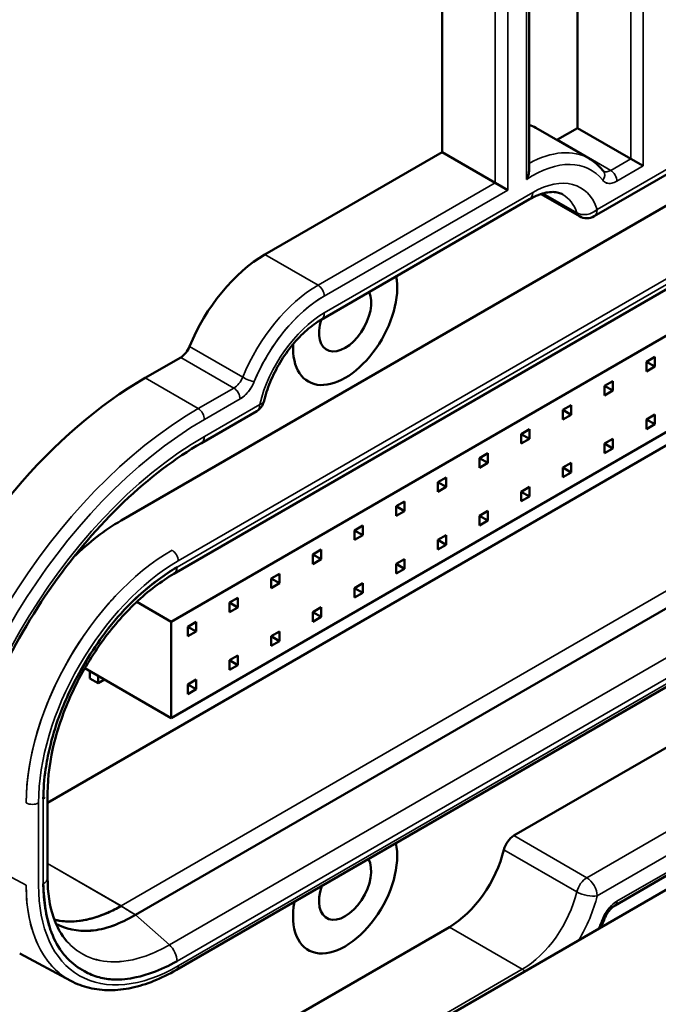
# Model space of a CAD drawing. Header units: millimetres. Extents: x 0 to 14369, y -869 to 2970.
# Tile 715 of 787: x 3772 to 3793, y 1753 to 1786. Entities that reach past the tile are written whole.
import ezdxf

# ---------------------------------------------------------------- set-up
doc = ezdxf.new("R2010")
doc.units = ezdxf.units.MM
doc.header["$LTSCALE"] = 10
doc.layers.add('Sichtbar (ISO)', color=7, linetype='Continuous', lineweight=50)
doc.layers.add('Sichtbar schmal (ISO)', color=7, linetype='Continuous', lineweight=35)

msp = doc.modelspace()

# ---------------------------------------------------------------- linework, layer by layer
at = {"layer": 'Sichtbar (ISO)'}
for p, q in [((3822.671, 1796.587), (3775.027, 1769.08)), ((3775.027, 1769.08), (3822.671, 1796.587)), ((3776.824, 1767.279), (3827.4, 1796.479)), ((3776.824, 1767.279), (3827.4, 1796.479)), ((3785.917, 1796.366), (3785.917, 1781.572)), ((3785.917, 1781.572), (3785.917, 1796.366)), ((3790.513, 1796.118), (3790.513, 1782.389)), ((3790.513, 1782.389), (3790.513, 1796.118)), ((3788.869, 1795.169), (3788.869, 1780.949)), ((3788.869, 1795.169), (3788.869, 1780.949)), ((3821.98, 1791.778), (3776.725, 1765.651)), ((3849.568, 1788.927), (3769.867, 1742.912)), ((3776.725, 1762.385), (3821.98, 1788.512)), ((3821.308, 1787.676), (3772.536, 1759.517)), ((3772.536, 1759.517), (3821.308, 1787.676)), ((3775.515, 1755.715), (3826.089, 1784.914)), ((3826.089, 1784.914), (3775.515, 1755.716)), ((3827.404, 1783.004), (3776.904, 1753.848)), ((3827.404, 1783.004), (3776.904, 1753.848)), ((3789.103, 1782.395), (3790.906, 1781.354)), ((3789.103, 1782.395), (3790.906, 1781.354)), ((3789.834, 1781.996), (3790.513, 1782.389)), ((3790.513, 1782.389), (3789.834, 1781.996)), ((3792.316, 1781.348), (3790.513, 1782.389)), ((3790.513, 1782.389), (3792.316, 1781.348)), ((3791.076, 1779.401), (3796.06, 1782.279)), ((3791.076, 1779.401), (3796.06, 1782.279)), ((3779.907, 1778.102), (3785.917, 1781.572)), ((3785.917, 1781.572), (3779.907, 1778.102)), ((3787.72, 1780.531), (3785.917, 1781.572)), ((3785.917, 1781.572), (3787.72, 1780.531)), ((3792.741, 1781.103), (3792.316, 1781.348)), ((3792.316, 1781.348), (3792.741, 1781.103)), ((3788.145, 1780.286), (3787.72, 1780.531)), ((3787.72, 1780.531), (3788.145, 1780.286)), ((3790.576, 1779.401), (3789.275, 1780.152)), ((3790.576, 1779.401), (3789.275, 1780.152)), ((3781.818, 1775.893), (3788.889, 1779.976)), ((3781.818, 1775.893), (3788.889, 1779.976)), ((3775.841, 1773.918), (3777.051, 1774.616)), ((3777.051, 1774.616), (3775.841, 1773.918)), ((3793.13, 1774.63), (3792.847, 1774.467)), ((3793.13, 1774.304), (3793.13, 1774.63)), ((3792.847, 1774.467), (3792.847, 1774.14)), ((3793.13, 1774.304), (3792.847, 1774.467)), ((3792.847, 1774.14), (3793.13, 1774.304)), ((3791.715, 1773.814), (3791.433, 1773.65)), ((3791.715, 1773.487), (3791.715, 1773.814)), ((3791.433, 1773.65), (3791.433, 1773.324)), ((3791.715, 1773.487), (3791.433, 1773.65)), ((3791.433, 1773.324), (3791.715, 1773.487)), ((3790.301, 1772.997), (3790.018, 1772.834)), ((3790.018, 1772.834), (3790.018, 1772.507)), ((3790.301, 1772.671), (3790.018, 1772.834)), ((3790.301, 1772.671), (3790.301, 1772.997)), ((3777.753, 1771.709), (3779.632, 1772.794)), ((3777.753, 1771.709), (3779.632, 1772.794)), ((3790.018, 1772.507), (3790.301, 1772.671)), ((3793.13, 1772.674), (3792.847, 1772.511)), ((3792.847, 1772.511), (3792.847, 1772.184)), ((3793.13, 1772.348), (3792.847, 1772.511)), ((3793.13, 1772.348), (3793.13, 1772.674)), ((3788.351, 1758.401), (3812.537, 1772.365)), ((3812.537, 1772.365), (3788.351, 1758.401)), ((3788.887, 1772.181), (3788.604, 1772.017)), ((3788.887, 1771.854), (3788.887, 1772.181)), ((3792.847, 1772.184), (3793.13, 1772.348)), ((3788.604, 1772.017), (3788.604, 1771.691)), ((3788.887, 1771.854), (3788.604, 1772.017)), ((3788.604, 1771.691), (3788.887, 1771.854)), ((3791.715, 1771.858), (3791.433, 1771.694)), ((3791.715, 1771.531), (3791.715, 1771.858)), ((3791.433, 1771.694), (3791.433, 1771.368)), ((3791.715, 1771.531), (3791.433, 1771.694)), ((3791.433, 1771.368), (3791.715, 1771.531)), ((3787.473, 1771.364), (3787.19, 1771.201)), ((3787.19, 1771.201), (3787.19, 1770.874)), ((3787.473, 1771.038), (3787.19, 1771.201)), ((3787.473, 1771.038), (3787.473, 1771.364)), ((3787.19, 1770.874), (3787.473, 1771.038)), ((3790.301, 1771.041), (3790.018, 1770.878)), ((3790.018, 1770.878), (3790.018, 1770.551)), ((3790.301, 1770.715), (3790.018, 1770.878)), ((3790.301, 1770.715), (3790.301, 1771.041)), ((3786.059, 1770.548), (3785.776, 1770.384)), ((3786.059, 1770.221), (3786.059, 1770.548)), ((3790.018, 1770.551), (3790.301, 1770.715)), ((3785.776, 1770.384), (3785.776, 1770.058)), ((3786.059, 1770.221), (3785.776, 1770.384)), ((3785.776, 1770.058), (3786.059, 1770.221)), ((3788.887, 1770.225), (3788.604, 1770.061)), ((3788.887, 1769.898), (3788.887, 1770.225)), ((3788.604, 1770.061), (3788.604, 1769.735)), ((3788.887, 1769.898), (3788.604, 1770.061)), ((3788.604, 1769.735), (3788.887, 1769.898)), ((3784.644, 1769.731), (3784.361, 1769.568)), ((3784.361, 1769.568), (3784.644, 1769.731)), ((3784.361, 1769.568), (3784.361, 1769.241)), ((3784.644, 1769.405), (3784.361, 1769.568)), ((3784.644, 1769.405), (3784.361, 1769.568)), ((3784.361, 1769.241), (3784.361, 1769.568)), ((3784.644, 1769.405), (3784.644, 1769.731)), ((3784.644, 1769.731), (3784.644, 1769.405)), ((3784.361, 1769.241), (3784.644, 1769.405)), ((3784.644, 1769.405), (3784.361, 1769.241)), ((3787.473, 1769.408), (3787.19, 1769.245)), ((3787.19, 1769.245), (3787.19, 1768.918)), ((3787.473, 1769.082), (3787.19, 1769.245)), ((3787.473, 1769.082), (3787.473, 1769.408)), ((3783.23, 1768.915), (3782.947, 1768.751)), ((3783.23, 1768.588), (3783.23, 1768.915)), ((3787.19, 1768.918), (3787.473, 1769.082)), ((3782.947, 1768.751), (3782.947, 1768.425)), ((3783.23, 1768.588), (3782.947, 1768.751)), ((3782.947, 1768.425), (3783.23, 1768.588)), ((3786.059, 1768.592), (3785.776, 1768.428)), ((3786.059, 1768.265), (3786.059, 1768.592)), ((3785.776, 1768.428), (3785.776, 1768.102)), ((3786.059, 1768.265), (3785.776, 1768.428)), ((3785.776, 1768.102), (3786.059, 1768.265)), ((3781.533, 1767.935), (3781.816, 1768.098)), ((3781.533, 1767.608), (3781.533, 1767.935)), ((3781.533, 1767.935), (3781.816, 1767.772)), ((3781.816, 1768.098), (3781.816, 1767.772)), ((3781.816, 1767.772), (3781.533, 1767.608)), ((3784.644, 1767.775), (3784.361, 1767.612)), ((3784.361, 1767.612), (3784.644, 1767.775)), ((3784.361, 1767.612), (3784.361, 1767.285)), ((3784.644, 1767.449), (3784.361, 1767.612)), ((3784.644, 1767.449), (3784.361, 1767.612)), ((3784.361, 1767.285), (3784.361, 1767.612)), ((3784.644, 1767.449), (3784.644, 1767.775)), ((3784.644, 1767.775), (3784.644, 1767.449)), ((3780.402, 1767.282), (3780.119, 1767.118)), ((3780.402, 1766.955), (3780.402, 1767.282)), ((3784.361, 1767.285), (3784.644, 1767.449)), ((3784.644, 1767.449), (3784.361, 1767.285)), ((3780.119, 1767.118), (3780.119, 1766.792)), ((3780.402, 1766.955), (3780.119, 1767.118)), ((3780.119, 1766.792), (3780.402, 1766.955)), ((3783.23, 1766.959), (3782.947, 1766.796)), ((3782.947, 1766.796), (3782.947, 1766.469)), ((3783.23, 1766.632), (3782.947, 1766.796)), ((3783.23, 1766.632), (3783.23, 1766.959)), ((3774.972, 1766.663), (3774.972, 1766.663)), ((3778.705, 1766.302), (3778.987, 1766.465)), ((3778.987, 1766.465), (3778.987, 1766.139)), ((3782.947, 1766.469), (3783.23, 1766.632)), ((3776.725, 1765.651), (3775.559, 1766.324)), ((3778.705, 1765.975), (3778.705, 1766.302)), ((3778.705, 1766.302), (3778.987, 1766.139)), ((3778.987, 1766.139), (3778.705, 1765.975)), ((3781.533, 1765.979), (3781.816, 1766.142)), ((3781.816, 1766.142), (3781.816, 1765.816)), ((3781.533, 1765.652), (3781.533, 1765.979)), ((3781.533, 1765.979), (3781.816, 1765.816)), ((3781.816, 1765.816), (3781.533, 1765.652)), ((3776.725, 1765.651), (3776.725, 1762.385)), ((3777.573, 1765.649), (3777.29, 1765.485)), ((3777.29, 1765.485), (3777.29, 1765.159)), ((3777.573, 1765.322), (3777.29, 1765.485)), ((3777.573, 1765.322), (3777.573, 1765.649)), ((3777.29, 1765.159), (3777.573, 1765.322)), ((3780.402, 1765.326), (3780.119, 1765.163)), ((3780.119, 1765.163), (3780.119, 1764.836)), ((3780.402, 1764.999), (3780.119, 1765.163)), ((3780.402, 1764.999), (3780.402, 1765.326)), ((3773.684, 1765.067), (3773.684, 1765.067)), ((3780.119, 1764.836), (3780.402, 1764.999)), ((3778.705, 1764.346), (3778.987, 1764.509)), ((3778.987, 1764.509), (3778.987, 1764.183)), ((3778.705, 1764.019), (3778.705, 1764.346)), ((3778.705, 1764.346), (3778.987, 1764.183)), ((3778.987, 1764.183), (3778.705, 1764.019)), ((3776.725, 1762.385), (3773.798, 1764.074)), ((3773.967, 1763.732), (3773.967, 1763.977)), ((3774.25, 1763.568), (3774.25, 1763.813)), ((3773.967, 1763.732), (3774.25, 1763.568)), ((3774.462, 1763.691), (3774.25, 1763.568)), ((3777.573, 1763.693), (3777.29, 1763.53)), ((3777.29, 1763.53), (3777.29, 1763.203)), ((3777.573, 1763.366), (3777.29, 1763.53)), ((3777.573, 1763.366), (3777.573, 1763.693)), ((3777.29, 1763.203), (3777.573, 1763.366)), ((3799.945, 1760.748), (3791.787, 1756.037)), ((3799.945, 1760.748), (3791.787, 1756.037)), ((3772.536, 1756.972), (3772.536, 1759.847)), ((3772.536, 1756.972), (3772.536, 1759.847)), ((3772.317, 1755.721), (3772.317, 1755.722)), ((3772.317, 1755.722), (3772.317, 1755.721)), ((3786.165, 1755.301), (3779.094, 1751.219)), ((3779.094, 1751.219), (3786.165, 1755.301)), ((3771.589, 1754.41), (3773.321, 1753.478)), ((3771.589, 1754.41), (3773.321, 1753.478)), ((3772.549, 1754.139), (3772.549, 1754.139)), ((3772.549, 1754.139), (3772.549, 1754.139))]:
    msp.add_line(p, q, dxfattribs=at)
for centre, start, end in [((3790.826, 1779.834), 240, 300), ((3790.826, 1779.834), 240, 300), ((3779.382, 1773.227), 300, 346.446), ((3779.382, 1773.227), 300, 346.446)]:
    msp.add_arc(centre, 0.5, start, end, dxfattribs=at)
for centre, major_axis, ratio, start_param, end_param in [((3786.978, 1778.714), (2.125, 3.681), 0.57735, 0, 0.104825), ((3786.978, 1778.714), (2.125, 3.681), 0.57735, 0, 0.104825), ((3789.834, 1782.405), (0.25, 0.433), 0.57735, 3.868304, 3.926991), ((3789.834, 1782.405), (-0.25, -0.433), 0.57735, 0.726711, 0.785398), ((3779.907, 1774.632), (2.125, 3.681), 0.57735, 0.785398, 1.801933), ((3779.907, 1774.632), (-2.125, -3.681), 0.57735, 3.926991, 4.943525), ((3782.629, 1775.959), (-1.25, -2.165), 0.57735, 5.438153, 8.837837), ((3782.629, 1775.959), (-1.25, -2.165), 0.57735, 5.438153, 8.837837), ((3782.629, 1775.959), (-1.25, -2.165), 0.57735, 5.438153, 8.837837), ((3782.629, 1775.959), (-0.625, -1.083), 0.57735, 5.092466, 9.044702), ((3777.051, 1775.024), (0.25, 0.433), 0.57735, 3.926991, 4.943525), ((3777.051, 1775.024), (-0.25, -0.433), 0.57735, 0.785398, 1.801933), ((3775.841, 1762.895), (6.75, 11.691), 0.57735, 0.785398, 1.747552), ((3775.841, 1762.895), (-6.75, -11.691), 0.57735, 3.926991, 4.889145), ((3775.029, 1763.364), (3.5, 6.062), 0.577526, 0.78555, 1.11734), ((3775.029, 1763.364), (-3.5, -6.062), 0.577526, 3.927143, 4.258933), ((3782.629, 1756.689), (-1.25, -2.165), 0.57735, 5.26872, 8.868447), ((3782.629, 1756.689), (-1.25, -2.165), 0.57735, 5.26872, 8.868447), ((3782.629, 1756.689), (-1.25, -2.165), 0.57735, 5.26872, 8.868447), ((3788.351, 1757.993), (0.25, 0.433), 0.57735, 0.785398, 2.043428), ((3788.351, 1757.993), (-0.25, -0.433), 0.57735, 3.926991, 5.18502), ((3786.165, 1757.547), (1.375, 2.382), 0.57735, 3.926991, 5.18502), ((3786.165, 1757.547), (-1.375, -2.382), 0.57735, 0.785398, 2.043428), ((3782.629, 1756.689), (-0.625, -1.083), 0.57735, 5.026382, 9.110785), ((3775.029, 1760.508), (3.501, 6.064), 0.577174, 3.404714, 3.404724), ((3775.029, 1760.508), (3.501, 6.064), 0.577174, 3.404714, 3.404724), ((3775.029, 1760.508), (3.501, 6.064), 0.577174, 3.514319, 3.514425), ((3775.029, 1760.508), (3.501, 6.064), 0.577174, 3.514319, 3.514425), ((3775.029, 1760.508), (3.501, 6.064), 0.577174, 3.699401, 3.699628), ((3775.029, 1760.508), (3.501, 6.064), 0.577174, 3.699402, 3.699629)]:
    msp.add_ellipse(centre, major_axis=major_axis, ratio=ratio, start_param=start_param, end_param=end_param, dxfattribs=at)
for points, knots in [([(3791.393, 1780.926), (3791.366, 1780.961), (3791.337, 1780.995), (3791.279, 1781.06), (3791.248, 1781.091), (3791.185, 1781.151), (3791.153, 1781.18), (3791.086, 1781.234), (3791.051, 1781.26), (3790.98, 1781.309), (3790.943, 1781.332), (3790.906, 1781.354)], [0.5542618, 0.5542618, 0.5542618, 0.5542618, 0.6004891, 0.6004891, 0.6467164, 0.6467164, 0.6929436, 0.6929436, 0.7391709, 0.7391709, 0.7853982, 0.7853982, 0.7853982, 0.7853982]), ([(3791.393, 1780.926), (3791.366, 1780.961), (3791.337, 1780.995), (3791.279, 1781.06), (3791.248, 1781.091), (3791.185, 1781.151), (3791.153, 1781.18), (3791.086, 1781.234), (3791.051, 1781.26), (3790.98, 1781.309), (3790.943, 1781.332), (3790.906, 1781.354)], [0.5542618, 0.5542618, 0.5542618, 0.5542618, 0.6004891, 0.6004891, 0.6467164, 0.6467164, 0.6929436, 0.6929436, 0.7391709, 0.7391709, 0.7853982, 0.7853982, 0.7853982, 0.7853982]), ([(3788.869, 1780.949), (3788.869, 1780.932), (3788.868, 1780.916), (3788.861, 1780.858), (3788.852, 1780.815), (3788.824, 1780.731), (3788.805, 1780.688), (3788.782, 1780.646), (3788.781, 1780.645), (3788.781, 1780.644)], [-0.03208977, -0.03208977, -0.03208977, -0.03208977, -0.0269025, -0.0269025, -0.01387273, -0.01387273, 0, 0, 0.0003591, 0.0003591, 0.0003591, 0.0003591]), ([(3788.781, 1780.644), (3788.781, 1780.645), (3788.782, 1780.646), (3788.805, 1780.688), (3788.824, 1780.731), (3788.852, 1780.815), (3788.861, 1780.858), (3788.868, 1780.916), (3788.869, 1780.932), (3788.869, 1780.949)], [-0.0003591, -0.0003591, -0.0003591, -0.0003591, 0, 0, 0.01387273, 0.01387273, 0.0269025, 0.0269025, 0.03208977, 0.03208977, 0.03208977, 0.03208977]), ([(3790.014, 1780.137), (3789.969, 1780.163), (3789.919, 1780.184), (3789.808, 1780.213), (3789.746, 1780.221), (3789.608, 1780.223), (3789.532, 1780.216), (3789.366, 1780.182), (3789.276, 1780.156), (3789.089, 1780.081), (3788.99, 1780.034), (3788.889, 1779.976)], [0.7853982, 0.7853982, 0.7853982, 0.7853982, 0.9424778, 0.9424778, 1.0995574, 1.0995574, 1.2566371, 1.2566371, 1.4137167, 1.4137167, 1.5707963, 1.5707963, 1.5707963, 1.5707963]), ([(3790.014, 1780.137), (3789.969, 1780.163), (3789.919, 1780.184), (3789.808, 1780.213), (3789.746, 1780.221), (3789.608, 1780.223), (3789.532, 1780.216), (3789.366, 1780.182), (3789.276, 1780.156), (3789.089, 1780.081), (3788.99, 1780.034), (3788.889, 1779.976)], [0.7853982, 0.7853982, 0.7853982, 0.7853982, 0.9424778, 0.9424778, 1.0995574, 1.0995574, 1.2566371, 1.2566371, 1.4137167, 1.4137167, 1.5707963, 1.5707963, 1.5707963, 1.5707963]), ([(3781.818, 1775.893), (3781.657, 1775.8), (3781.49, 1775.68), (3781.161, 1775.392), (3780.999, 1775.225), (3780.693, 1774.854), (3780.55, 1774.652), (3780.294, 1774.226), (3780.182, 1774.003), (3779.995, 1773.554), (3779.921, 1773.328), (3779.868, 1773.11)], [1.570796, 1.570796, 1.570796, 1.570796, 1.822402, 1.822402, 2.074008, 2.074008, 2.325614, 2.325614, 2.57722, 2.57722, 2.828826, 2.828826, 2.828826, 2.828826]), ([(3781.818, 1775.893), (3781.657, 1775.8), (3781.49, 1775.68), (3781.161, 1775.392), (3780.999, 1775.225), (3780.693, 1774.854), (3780.55, 1774.652), (3780.294, 1774.226), (3780.182, 1774.003), (3779.995, 1773.554), (3779.921, 1773.328), (3779.868, 1773.11)], [1.570796, 1.570796, 1.570796, 1.570796, 1.822402, 1.822402, 2.074008, 2.074008, 2.325614, 2.325614, 2.57722, 2.57722, 2.828826, 2.828826, 2.828826, 2.828826]), ([(3777.753, 1771.709), (3776.87, 1771.199), (3775.978, 1770.523), (3774.271, 1768.9), (3773.457, 1767.953), (3771.994, 1765.884), (3771.345, 1764.763), (3770.281, 1762.462), (3769.865, 1761.282), (3769.307, 1758.987), (3769.165, 1757.872), (3769.164, 1756.843), (3769.164, 1756.838), (3769.164, 1756.832)], [1.570796, 1.570796, 1.570796, 1.570796, 1.883729, 1.883729, 2.197675, 2.197675, 2.511834, 2.511834, 2.825993, 2.825993, 3.13995, 3.13995, 3.141593, 3.141593, 3.141593, 3.141593]), ([(3777.753, 1771.709), (3776.87, 1771.199), (3775.978, 1770.523), (3774.271, 1768.9), (3773.457, 1767.953), (3771.994, 1765.884), (3771.345, 1764.763), (3770.281, 1762.462), (3769.865, 1761.282), (3769.307, 1758.987), (3769.165, 1757.872), (3769.164, 1756.843), (3769.164, 1756.838), (3769.164, 1756.832)], [1.570796, 1.570796, 1.570796, 1.570796, 1.883729, 1.883729, 2.197675, 2.197675, 2.511834, 2.511834, 2.825993, 2.825993, 3.13995, 3.13995, 3.141593, 3.141593, 3.141593, 3.141593]), ([(3772.39, 1759.647), (3772.392, 1759.978), (3772.42, 1760.315), (3772.47, 1760.656), (3772.506, 1760.895), (3772.552, 1761.136), (3772.609, 1761.379), (3772.69, 1761.727), (3772.793, 1762.078), (3772.925, 1762.438), (3773.015, 1762.684), (3773.119, 1762.935), (3773.239, 1763.192), (3773.365, 1763.463), (3773.509, 1763.741), (3773.663, 1764.014), (3773.87, 1764.379), (3774.097, 1764.733), (3774.321, 1765.051), (3774.38, 1765.135), (3774.44, 1765.217), (3774.499, 1765.296), (3774.779, 1765.667), (3775.06, 1765.985), (3775.358, 1766.28), (3775.415, 1766.336), (3775.473, 1766.392), (3775.531, 1766.447), (3775.77, 1766.67), (3776.022, 1766.881), (3776.283, 1767.075), (3776.492, 1767.231), (3776.707, 1767.376), (3776.928, 1767.508)], [0, 0, 0, 0, 0.117399, 0.117399, 0.117399, 0.2, 0.2, 0.2, 0.318725, 0.318725, 0.318725, 0.4, 0.4, 0.4, 0.485584, 0.485584, 0.485584, 0.6, 0.6, 0.6, 0.63034, 0.63034, 0.63034, 0.772714, 0.772714, 0.772714, 0.8, 0.8, 0.8, 0.91123, 0.91123, 0.91123, 1, 1, 1, 1]), ([(3776.824, 1767.279), (3776.393, 1767.03), (3775.949, 1766.694), (3775.115, 1765.903), (3774.714, 1765.439), (3773.993, 1764.433), (3773.666, 1763.878), (3773.133, 1762.75), (3772.919, 1762.163), (3772.617, 1760.989), (3772.536, 1760.388), (3772.536, 1759.852)], [0, 0, 0, 0, 0.1885268, 0.1885268, 0.3749486, 0.3749486, 0.5635135, 0.5635135, 0.7521254, 0.7521254, 0.9554023, 0.9554023, 0.9554023, 0.9554023]), ([(3776.824, 1767.279), (3776.393, 1767.03), (3775.949, 1766.694), (3775.115, 1765.903), (3774.714, 1765.439), (3773.993, 1764.433), (3773.666, 1763.878), (3773.133, 1762.75), (3772.919, 1762.163), (3772.617, 1760.989), (3772.536, 1760.388), (3772.536, 1759.852)], [0, 0, 0, 0, 0.1885268, 0.1885268, 0.3749486, 0.3749486, 0.5635135, 0.5635135, 0.7521254, 0.7521254, 0.9554009, 0.9554009, 0.9554009, 0.9554009]), ([(3772.536, 1756.967), (3772.537, 1756.469), (3772.607, 1756.012), (3772.846, 1755.305), (3773.003, 1755.029), (3773.19, 1754.817)], [0.0006979, 0.0006979, 0.0006979, 0.0006979, 0.189637, 0.189637, 0.3566248, 0.3566248, 0.3566248, 0.3566248]), ([(3772.536, 1756.967), (3772.537, 1756.469), (3772.607, 1756.012), (3772.846, 1755.305), (3773.003, 1755.029), (3773.19, 1754.817)], [0.0006979, 0.0006979, 0.0006979, 0.0006979, 0.189637, 0.189637, 0.3566321, 0.3566321, 0.3566321, 0.3566321]), ([(3776.928, 1754.148), (3776.643, 1753.987), (3776.365, 1753.858), (3776.095, 1753.761), (3775.905, 1753.692), (3775.72, 1753.638), (3775.538, 1753.599), (3775.277, 1753.542), (3775.025, 1753.516), (3774.779, 1753.526), (3774.611, 1753.533), (3774.445, 1753.556), (3774.283, 1753.601), (3774.111, 1753.649), (3773.942, 1753.716), (3773.783, 1753.803), (3773.57, 1753.919), (3773.377, 1754.069), (3773.214, 1754.234), (3773.171, 1754.277), (3773.13, 1754.322), (3773.091, 1754.369), (3772.91, 1754.587), (3772.774, 1754.833), (3772.668, 1755.116), (3772.648, 1755.17), (3772.628, 1755.226), (3772.61, 1755.283), (3772.537, 1755.517), (3772.48, 1755.774), (3772.442, 1756.054), (3772.412, 1756.278), (3772.394, 1756.516), (3772.39, 1756.768)], [0, 0, 0, 0, 0.1174, 0.1174, 0.1174, 0.2, 0.2, 0.2, 0.318725, 0.318725, 0.318725, 0.4, 0.4, 0.4, 0.485584, 0.485584, 0.485584, 0.6, 0.6, 0.6, 0.63034, 0.63034, 0.63034, 0.772715, 0.772715, 0.772715, 0.8, 0.8, 0.8, 0.91123, 0.91123, 0.91123, 1, 1, 1, 1]), ([(3775.027, 1756.016), (3774.878, 1755.931), (3774.727, 1755.854), (3774.286, 1755.661), (3773.995, 1755.572), (3773.438, 1755.481), (3773.171, 1755.479), (3772.871, 1755.527), (3772.817, 1755.538), (3772.764, 1755.551)], [2.0089081, 2.0089081, 2.0089081, 2.0089081, 2.0704439, 2.0704439, 2.1893622, 2.1893622, 2.3082806, 2.3082806, 2.3347926, 2.3347926, 2.3347926, 2.3347926]), ([(3772.764, 1755.551), (3772.826, 1755.536), (3772.89, 1755.523), (3773.202, 1755.477), (3773.471, 1755.483), (3774.03, 1755.581), (3774.321, 1755.673), (3774.751, 1755.866), (3774.89, 1755.937), (3775.027, 1756.015)], [2.0000291, 2.0000291, 2.0000291, 2.0000291, 2.0313268, 2.0313268, 2.1503437, 2.1503437, 2.2693606, 2.2693606, 2.3258506, 2.3258506, 2.3258506, 2.3258506]), ([(3791.787, 1756.037), (3791.764, 1756.024), (3791.738, 1756.007), (3791.686, 1755.964), (3791.659, 1755.939), (3791.606, 1755.882), (3791.58, 1755.85), (3791.532, 1755.783), (3791.509, 1755.747), (3791.467, 1755.673), (3791.449, 1755.634), (3791.433, 1755.596)], [1.570796, 1.570796, 1.570796, 1.570796, 1.774103, 1.774103, 1.97741, 1.97741, 2.180717, 2.180717, 2.384024, 2.384024, 2.587331, 2.587331, 2.587331, 2.587331]), ([(3791.787, 1756.037), (3791.764, 1756.024), (3791.738, 1756.007), (3791.686, 1755.964), (3791.659, 1755.939), (3791.606, 1755.882), (3791.58, 1755.85), (3791.532, 1755.783), (3791.509, 1755.747), (3791.467, 1755.673), (3791.449, 1755.634), (3791.433, 1755.596)], [1.570796, 1.570796, 1.570796, 1.570796, 1.774103, 1.774103, 1.97741, 1.97741, 2.180717, 2.180717, 2.384024, 2.384024, 2.587331, 2.587331, 2.587331, 2.587331]), ([(3775.515, 1755.716), (3775.253, 1755.562), (3774.997, 1755.437), (3774.489, 1755.255), (3774.24, 1755.199), (3773.538, 1755.144), (3773.136, 1755.242), (3772.82, 1755.411)], [0.0000228, 0.0000228, 0.0000228, 0.0000228, 0.1119262, 0.1119262, 0.2240133, 0.2240133, 0.4347753, 0.4347753, 0.4347753, 0.4347753]), ([(3772.82, 1755.411), (3773.137, 1755.242), (3773.538, 1755.143), (3774.241, 1755.199), (3774.49, 1755.255), (3774.997, 1755.437), (3775.253, 1755.562), (3775.515, 1755.715)], [-0.4347107, -0.4347107, -0.4347107, -0.4347107, -0.2236853, -0.2236853, -0.1117567, -0.1117567, -0.0000049, -0.0000049, -0.0000049, -0.0000049]), ([(3773.321, 1753.478), (3773.519, 1753.372), (3773.731, 1753.292), (3774.177, 1753.186), (3774.41, 1753.161), (3774.888, 1753.163), (3775.134, 1753.19), (3775.633, 1753.296), (3775.886, 1753.373), (3776.394, 1753.576), (3776.65, 1753.701), (3776.904, 1753.848)], [2.3736494, 2.3736494, 2.3736494, 2.3736494, 2.5272569, 2.5272569, 2.6808643, 2.6808643, 2.8344718, 2.8344718, 2.9880792, 2.9880792, 3.1416867, 3.1416867, 3.1416867, 3.1416867]), ([(3773.321, 1753.478), (3773.519, 1753.372), (3773.731, 1753.292), (3774.177, 1753.186), (3774.41, 1753.161), (3774.888, 1753.163), (3775.134, 1753.19), (3775.633, 1753.296), (3775.886, 1753.373), (3776.394, 1753.576), (3776.65, 1753.701), (3776.904, 1753.848)], [2.3736503, 2.3736503, 2.3736503, 2.3736503, 2.5272576, 2.5272576, 2.6808649, 2.6808649, 2.8344721, 2.8344721, 2.9880794, 2.9880794, 3.1416867, 3.1416867, 3.1416867, 3.1416867])]:
    msp.add_open_spline(points, degree=3, knots=knots, dxfattribs=at)
for points in [[(3776.928, 1767.508), (3776.382, 1767.167), (3775.881, 1766.781), (3775.444, 1766.364)], [(3772.39, 1756.768), (3772.411, 1756.15), (3772.495, 1755.621), (3772.638, 1755.198)], [(3791.297, 1755.284), (3791.345, 1755.388), (3791.391, 1755.492), (3791.433, 1755.596)], [(3791.297, 1755.284), (3791.345, 1755.388), (3791.391, 1755.492), (3791.433, 1755.596)], [(3773.19, 1754.817), (3773.194, 1754.813), (3773.198, 1754.809), (3773.202, 1754.805)], [(3773.202, 1754.805), (3773.198, 1754.809), (3773.194, 1754.813), (3773.19, 1754.817)]]:
    msp.add_open_spline(points, degree=3, dxfattribs=at)
at = {"layer": 'Sichtbar schmal (ISO)'}
for p, q in [((3792.741, 1781.103), (3792.741, 1800.075)), ((3792.741, 1797.506), (3792.741, 1781.103)), ((3827.466, 1796.871), (3776.966, 1767.715)), ((3792.316, 1797.159), (3792.316, 1781.348)), ((3792.316, 1781.348), (3792.316, 1797.159)), ((3827.504, 1796.708), (3776.928, 1767.508)), ((3776.928, 1767.508), (3827.503, 1796.707)), ((3788.781, 1796.199), (3788.781, 1780.644)), ((3787.72, 1795.325), (3787.72, 1780.531)), ((3787.72, 1780.531), (3787.72, 1795.325)), ((3788.145, 1780.286), (3788.145, 1795.325)), ((3788.145, 1795.325), (3788.145, 1780.286)), ((3788.781, 1780.644), (3788.781, 1795.22)), ((3775.027, 1756.016), (3825.586, 1785.206)), ((3825.586, 1785.206), (3775.027, 1756.016)), ((3827.242, 1783.894), (3776.666, 1754.694)), ((3776.666, 1754.694), (3827.242, 1783.894)), ((3827.505, 1783.349), (3776.928, 1754.148)), ((3776.928, 1754.148), (3827.504, 1783.348)), ((3776.966, 1753.985), (3827.466, 1783.141)), ((3796.206, 1782.532), (3791.18, 1779.63)), ((3791.18, 1779.63), (3796.206, 1782.532)), ((3791.637, 1780.955), (3789.834, 1781.996)), ((3789.834, 1781.996), (3791.637, 1780.955)), ((3792.316, 1781.348), (3791.637, 1780.955)), ((3791.637, 1780.955), (3792.316, 1781.348)), ((3791.849, 1780.588), (3792.741, 1781.103)), ((3792.741, 1781.103), (3791.849, 1780.588)), ((3787.72, 1780.531), (3781.71, 1777.061)), ((3781.71, 1777.061), (3787.72, 1780.531)), ((3781.922, 1776.694), (3788.145, 1780.286)), ((3788.145, 1780.286), (3781.922, 1776.694)), ((3788.993, 1780.205), (3781.922, 1776.122)), ((3781.922, 1776.122), (3788.993, 1780.205)), ((3789.347, 1780.174), (3790.49, 1779.514)), ((3790.49, 1779.514), (3789.347, 1780.174)), ((3781.71, 1777.061), (3779.907, 1778.102)), ((3779.907, 1778.102), (3781.71, 1777.061)), ((3779.155, 1773.942), (3777.351, 1774.983)), ((3777.351, 1774.983), (3779.155, 1773.942)), ((3777.051, 1774.616), (3778.854, 1773.575)), ((3778.854, 1773.575), (3777.051, 1774.616)), ((3777.644, 1772.877), (3775.841, 1773.918)), ((3775.841, 1773.918), (3777.644, 1772.877)), ((3778.854, 1773.575), (3777.644, 1772.877)), ((3777.644, 1772.877), (3778.854, 1773.575)), ((3777.856, 1772.509), (3779.066, 1773.208)), ((3779.066, 1773.208), (3777.856, 1772.509)), ((3779.735, 1773.023), (3777.856, 1771.938)), ((3777.856, 1771.938), (3779.735, 1773.023)), ((3815.012, 1770.936), (3790.826, 1756.972)), ((3790.826, 1756.972), (3815.012, 1770.936)), ((3776.758, 1768.08), (3776.758, 1768.08)), ((3776.758, 1768.08), (3776.758, 1768.08)), ((3776.758, 1768.08), (3776.758, 1768.08)), ((3776.758, 1768.08), (3776.758, 1768.08)), ((3791.18, 1756.36), (3801.646, 1762.402)), ((3801.646, 1762.402), (3791.18, 1756.36)), ((3800.289, 1761.048), (3791.849, 1756.175)), ((3791.849, 1756.175), (3800.289, 1761.048)), ((3771.809, 1759.509), (3771.809, 1759.509)), ((3771.809, 1759.509), (3771.809, 1759.509)), ((3771.809, 1759.509), (3771.809, 1759.509)), ((3771.809, 1759.509), (3771.809, 1759.509)), ((3772.229, 1759.511), (3772.229, 1756.72)), ((3772.39, 1759.647), (3772.39, 1756.768)), ((3772.39, 1756.768), (3772.39, 1759.647)), ((3790.826, 1756.972), (3788.351, 1758.401)), ((3788.351, 1758.401), (3790.826, 1756.972)), ((3788.015, 1757.924), (3790.49, 1756.495)), ((3790.49, 1756.495), (3788.015, 1757.924)), ((3771.809, 1756.718), (3770.078, 1757.648)), ((3770.078, 1757.648), (3771.809, 1756.718)), ((3775.027, 1756.016), (3772.536, 1757.454)), ((3772.536, 1757.454), (3775.027, 1756.015)), ((3775.166, 1755.929), (3775.027, 1756.016)), ((3775.027, 1756.015), (3775.166, 1755.929)), ((3775.515, 1755.715), (3775.166, 1755.929)), ((3775.515, 1755.716), (3776.666, 1754.694)), ((3776.666, 1754.694), (3775.515, 1755.715)), ((3786.165, 1755.301), (3788.639, 1753.873)), ((3788.639, 1753.873), (3786.165, 1755.301)), ((3776.966, 1753.985), (3776.966, 1753.985)), ((3788.639, 1753.873), (3781.568, 1749.79)), ((3781.568, 1749.79), (3788.639, 1753.873))]:
    msp.add_line(p, q, dxfattribs=at)
for centre, major_axis, ratio, start_param, end_param in [((3788.781, 1777.673), (2.125, 3.681), 0.57735, 0, 0.756155), ((3788.781, 1777.673), (2.125, 3.681), 0.57735, 0, 0.756155), ((3788.993, 1777.551), (1.975, 3.421), 0.57735, 6.052049, 7.144606), ((3788.993, 1777.551), (1.975, 3.421), 0.57735, 6.052049, 7.144606), ((3791.156, 1780.742), (0.237, 0.184), 0.794783, 5.025692, 6.283185), ((3791.156, 1780.742), (0.237, 0.184), 0.794783, 5.025692, 6.283185), ((3791.637, 1781.364), (-0.25, -0.433), 0.57735, 0.017285, 0.785398), ((3791.637, 1781.364), (-0.25, -0.433), 0.57735, 0.017285, 0.785398), ((3791.637, 1780.71), (-0.15, 0.26), 0.57735, 3.927131, 5.497787), ((3791.637, 1780.71), (0.15, -0.26), 0.57735, 0.785539, 2.356194), ((3788.993, 1777.551), (1.625, 2.815), 0.57735, 5.810554, 7.068583), ((3788.993, 1777.551), (1.625, 2.815), 0.57735, 5.810554, 7.068583), ((3788.639, 1780.409), (0.25, -0.433), 0.57735, 0, 0.785398), ((3788.639, 1780.409), (0.25, -0.433), 0.57735, 0, 0.785398), ((3788.639, 1777.755), (1.375, 2.382), 0.57735, 5.810554, 6.283185), ((3788.639, 1777.755), (1.375, 2.382), 0.57735, 5.810554, 6.283185), ((3790.826, 1779.834), (0.474, 0.158), 0.726987, 3.713592, 5.284389), ((3790.826, 1779.834), (-0.474, -0.158), 0.726987, 0.572, 2.142796), ((3790.826, 1779.834), (-0.25, -0.433), 0.57735, 5.810554, 6.283185), ((3790.826, 1779.834), (-0.25, -0.433), 0.57735, 5.810554, 6.283185), ((3790.826, 1779.834), (0.25, -0.433), 0.57735, 0, 0.785398), ((3790.826, 1779.834), (0.25, -0.433), 0.57735, 0, 0.785398), ((3781.71, 1773.591), (-2.125, -3.681), 0.57735, 3.926991, 4.943525), ((3781.71, 1773.591), (2.125, 3.681), 0.57735, 0.785398, 1.801933), ((3781.71, 1776.816), (-0.15, 0.26), 0.57735, 3.926991, 5.497787), ((3781.71, 1776.816), (0.15, -0.26), 0.57735, 0.785398, 2.356194), ((3781.922, 1773.469), (1.975, 3.421), 0.57735, 0.785398, 1.801933), ((3781.922, 1773.469), (1.625, 2.815), 0.57735, 0.785398, 2.043428), ((3781.922, 1773.469), (-1.625, -2.815), 0.57735, 3.926991, 5.18502), ((3781.568, 1776.326), (0.25, -0.433), 0.57735, 0, 0.785398), ((3781.568, 1776.326), (0.25, -0.433), 0.57735, 0, 0.785398), ((3778.854, 1773.983), (-0.25, -0.433), 0.57735, 0.785398, 1.801933), ((3778.854, 1773.983), (0.25, 0.433), 0.57735, 3.926991, 4.943525), ((3779.335, 1773.917), (-0.278, 0.114), 0.187046, 0.942555, 2.513347), ((3779.335, 1773.917), (0.278, -0.114), 0.187046, 4.084148, 5.654942), ((3778.854, 1773.33), (0.15, -0.26), 0.57735, 0.785398, 2.356194), ((3778.854, 1773.33), (-0.15, 0.26), 0.57735, 3.926991, 5.497787), ((3777.644, 1761.854), (-6.75, -11.691), 0.57735, 3.926991, 5.40488), ((3777.644, 1761.854), (6.75, 11.691), 0.57735, 0.785398, 2.263288), ((3777.644, 1772.632), (-0.15, 0.26), 0.57735, 3.926991, 5.497787), ((3777.644, 1772.632), (0.15, -0.26), 0.57735, 0.785398, 2.356194), ((3779.382, 1773.227), (0.25, -0.433), 0.57735, 0, 0.785398), ((3779.382, 1773.227), (0.25, -0.433), 0.57735, 0, 0.785398), ((3779.382, 1773.227), (0.486, -0.117), 0.371694, 5.61201, 6.283185), ((3779.382, 1773.227), (0.486, -0.117), 0.371694, 5.61201, 6.283185), ((3777.856, 1761.731), (-6.6, -11.432), 0.57735, 3.926991, 5.423884), ((3777.856, 1761.731), (6.6, 11.432), 0.57735, 0.785398, 2.282292), ((3777.856, 1761.731), (6.25, 10.825), 0.57735, 0.785398, 2.356194), ((3777.856, 1761.731), (-6.25, -10.825), 0.57735, 3.926991, 5.497787), ((3777.503, 1772.142), (0.25, -0.433), 0.57735, 0, 0.785398), ((3777.503, 1772.142), (0.25, -0.433), 0.57735, 0, 0.785398), ((3776.755, 1762.367), (3.5, 6.062), 0.576615, 0.785549, 2.356042), ((3776.754, 1767.838), (-0.15, 0.26), 0.577417, 3.927377, 5.480388), ((3776.754, 1767.838), (0.15, -0.26), 0.577417, 0.785784, 2.338787), ((3776.965, 1762.246), (-3.349, -5.801), 0.577313, 3.926902, 5.497891), ((3776.965, 1762.246), (3.349, 5.801), 0.577313, 0.785315, 2.356291), ((3776.574, 1767.712), (0.25, -0.433), 0.57735, 0.000549, 0.785601), ((3776.574, 1767.712), (0.25, -0.433), 0.57735, 0.000549, 0.785601), ((3776.753, 1762.368), (3.499, 6.061), 0.576455, 1.430146, 2.356273), ((3772.017, 1759.633), (0.3, 0), 0.577425, 3.944544, 5.4972), ((3772.017, 1759.633), (-0.3, 0), 0.577425, 0.802947, 2.355608), ((3772.036, 1759.852), (0.5, 0), 0.57735, 5.497632, 5.720732), ((3772.036, 1759.852), (-0.5, 0), 0.577193, 2.356158, 2.356194), ((3772.036, 1756.972), (0.5, 0), 0.57735, 5.497613, 6.283185), ((3772.036, 1756.972), (0.5, 0), 0.57735, 5.497623, 6.283185), ((3790.826, 1756.564), (-0.25, -0.433), 0.57735, 3.926991, 5.18502), ((3790.826, 1756.564), (0.25, 0.433), 0.57735, 0.785398, 2.043428), ((3790.826, 1756.564), (-0.25, 0.433), 0.57735, 3.926991, 5.497787), ((3790.826, 1756.564), (0.25, -0.433), 0.57735, 0.785398, 2.356194), ((3776.753, 1759.577), (-3.491, -6.065), 0.577351, 5.496959, 6.299866), ((3776.965, 1759.454), (-3.349, -5.801), 0.577347, 5.497663, 7.068656), ((3776.965, 1759.454), (-3.349, -5.801), 0.577347, 5.497669, 7.068645), ((3788.639, 1756.118), (-1.375, -2.382), 0.57735, 0.785398, 2.043428), ((3788.639, 1756.118), (1.375, 2.382), 0.57735, 3.926991, 5.18502), ((3790.826, 1756.564), (0.486, -0.117), 0.371694, 4.041214, 5.61201), ((3790.826, 1756.564), (-0.486, 0.117), 0.371694, 0.899621, 2.470417), ((3788.993, 1755.914), (-1.625, -2.815), 0.57735, 1.525408, 2.043428), ((3788.993, 1755.914), (1.625, 2.815), 0.57735, 4.667001, 5.18502), ((3791.637, 1756.297), (0.15, -0.26), 0.57735, 0, 0.785398), ((3791.637, 1756.297), (0.15, -0.26), 0.57735, 0, 0.785398), ((3788.993, 1755.914), (-1.975, -3.421), 0.57735, 1.703165, 1.801933), ((3791.156, 1755.71), (0.278, -0.114), 0.187046, 5.654948, 6.283185), ((3791.156, 1755.71), (0.278, -0.114), 0.187046, 5.654946, 6.283185), ((3776.753, 1759.577), (-3.491, -6.065), 0.577351, 6.141483, 6.299866), ((3776.754, 1754.108), (0.15, -0.26), 0.577316, 0, 0.785082), ((3776.754, 1754.108), (0.15, -0.26), 0.577316, 0, 0.784776), ((3788.639, 1753.464), (0.25, -0.433), 0.57735, 2.088602, 2.356194), ((3788.639, 1753.464), (-0.25, 0.433), 0.57735, 5.230194, 5.497787), ((3777.856, 1758.874), (-6.6, -11.432), 0.57735, 5.497787, 6.764685), ((3777.856, 1758.874), (-6.6, -11.432), 0.57735, 5.497787, 6.764685), ((3777.856, 1758.874), (-6.25, -10.825), 0.57735, 5.497787, 7.068583), ((3777.856, 1758.874), (-6.25, -10.825), 0.57735, 5.497787, 7.068583)]:
    msp.add_ellipse(centre, major_axis=major_axis, ratio=ratio, start_param=start_param, end_param=end_param, dxfattribs=at)
for points, knots in [([(3791.849, 1780.588), (3791.783, 1780.55), (3791.729, 1780.529), (3791.672, 1780.518), (3791.613, 1780.508), (3791.551, 1780.51), (3791.499, 1780.526), (3791.446, 1780.542), (3791.404, 1780.573), (3791.368, 1780.62)], [0.0102937, 0.0102937, 0.0102937, 0.0102937, 0.3333333, 0.3333333, 0.3333333, 0.6666667, 0.6666667, 0.6666667, 1, 1, 1, 1]), ([(3791.368, 1780.62), (3791.402, 1780.576), (3791.442, 1780.545), (3791.492, 1780.528), (3791.542, 1780.511), (3791.603, 1780.507), (3791.663, 1780.517), (3791.723, 1780.527), (3791.782, 1780.55), (3791.849, 1780.588)], [0, 0, 0, 0, 0.3333333, 0.3333333, 0.3333333, 0.6666667, 0.6666667, 0.6666667, 0.9964905, 0.9964905, 0.9964905, 0.9964905]), ([(3781.922, 1776.694), (3781.595, 1776.505), (3781.288, 1776.266), (3780.994, 1775.974), (3780.699, 1775.682), (3780.416, 1775.337), (3780.171, 1774.97), (3779.926, 1774.603), (3779.718, 1774.213), (3779.548, 1773.797)], [0, 0, 0, 0, 0.333333, 0.333333, 0.333333, 0.666667, 0.666667, 0.666667, 1, 1, 1, 1]), ([(3779.548, 1773.797), (3779.514, 1773.715), (3779.478, 1773.644), (3779.43, 1773.57), (3779.381, 1773.497), (3779.321, 1773.421), (3779.26, 1773.359), (3779.198, 1773.296), (3779.134, 1773.247), (3779.066, 1773.208)], [0.0025108, 0.0025108, 0.0025108, 0.0025108, 0.3333333, 0.3333333, 0.3333333, 0.6666667, 0.6666667, 0.6666667, 1, 1, 1, 1]), ([(3779.066, 1773.208), (3779.131, 1773.245), (3779.192, 1773.292), (3779.253, 1773.352), (3779.314, 1773.413), (3779.374, 1773.487), (3779.424, 1773.562), (3779.474, 1773.637), (3779.513, 1773.712), (3779.547, 1773.795)], [0, 0, 0, 0, 0.3333333, 0.3333333, 0.3333333, 0.6666667, 0.6666667, 0.6666667, 0.9983523, 0.9983523, 0.9983523, 0.9983523]), ([(3774.846, 1766.532), (3774.796, 1766.478), (3774.701, 1766.376), (3774.608, 1766.271), (3774.565, 1766.221)], [0.61539165, 0.61539165, 0.61539165, 0.61539165, 0.66666667, 0.71239016, 0.71239016, 0.71239016, 0.71239016]), ([(3775.444, 1766.364), (3775.006, 1765.947), (3774.255, 1765.049), (3773.203, 1763.258), (3772.585, 1761.546), (3772.417, 1760.352), (3772.394, 1759.766)], [0.2, 0.2, 0.2, 0.2, 0.4, 0.6, 0.8, 0.9873674, 0.9873674, 0.9873674, 0.9873674]), ([(3771.809, 1756.718), (3771.809, 1756.308), (3771.859, 1755.799), (3771.974, 1755.344), (3772.005, 1755.238)], [0.0000057, 0.0000057, 0.0000057, 0.0000057, 0.3333333, 0.437987, 0.437987, 0.437987, 0.437987]), ([(3791.367, 1755.585), (3791.401, 1755.667), (3791.437, 1755.739), (3791.485, 1755.812), (3791.534, 1755.886), (3791.594, 1755.961), (3791.656, 1756.024), (3791.717, 1756.086), (3791.781, 1756.135), (3791.849, 1756.175)], [0.0025108, 0.0025108, 0.0025108, 0.0025108, 0.3333333, 0.3333333, 0.3333333, 0.6666667, 0.6666667, 0.6666667, 1, 1, 1, 1]), ([(3791.849, 1756.175), (3791.784, 1756.137), (3791.723, 1756.09), (3791.662, 1756.03), (3791.601, 1755.969), (3791.541, 1755.895), (3791.491, 1755.82), (3791.441, 1755.746), (3791.402, 1755.67), (3791.368, 1755.588)], [0, 0, 0, 0, 0.3333333, 0.3333333, 0.3333333, 0.6666667, 0.6666667, 0.6666667, 0.9983523, 0.9983523, 0.9983523, 0.9983523]), ([(3772.638, 1755.198), (3772.781, 1754.775), (3773.183, 1754.14), (3774.208, 1753.517), (3775.381, 1753.481), (3776.331, 1753.835), (3776.827, 1754.095)], [0.2, 0.2, 0.2, 0.2, 0.4, 0.6, 0.8, 0.987425, 0.987425, 0.987425, 0.987425]), ([(3772.134, 1754.869), (3772.173, 1754.774), (3772.254, 1754.597), (3772.348, 1754.434), (3772.396, 1754.358)], [0.5651796, 0.5651796, 0.5651796, 0.5651796, 0.6666667, 0.762813, 0.762813, 0.762813, 0.762813]), ([(3773.202, 1754.805), (3773.363, 1754.625), (3773.796, 1754.282), (3774.695, 1754.047), (3775.471, 1754.178), (3775.895, 1754.331)], [0.3820479, 0.3820479, 0.3820479, 0.3820479, 0.512298, 0.6867805, 0.8826415, 0.8826415, 0.8826415, 0.8826415]), ([(3776.666, 1754.694), (3776.408, 1754.545), (3775.717, 1754.22), (3774.695, 1754.047), (3773.796, 1754.282), (3773.363, 1754.625), (3773.202, 1754.805)], [0, 0, 0, 0, 0.1173554, 0.3132172, 0.4877002, 0.6179507, 0.6179507, 0.6179507, 0.6179507]), ([(3776.928, 1754.148), (3776.928, 1754.231), (3776.903, 1754.339), (3776.855, 1754.439), (3776.807, 1754.539), (3776.735, 1754.633), (3776.666, 1754.694)], [0, 0, 0, 0, 0.5, 0.5, 0.5, 1, 1, 1, 1])]:
    msp.add_open_spline(points, degree=3, knots=knots, dxfattribs=at)
for points in [[(3775.166, 1755.929), (3775.282, 1755.858), (3775.399, 1755.787), (3775.515, 1755.716)], [(3791.212, 1755.236), (3791.267, 1755.35), (3791.318, 1755.467), (3791.367, 1755.585)], [(3772.647, 1754.02), (3772.697, 1753.962), (3772.749, 1753.908), (3772.803, 1753.857)]]:
    msp.add_open_spline(points, degree=3, dxfattribs=at)

doc.saveas('drawing.dxf')
